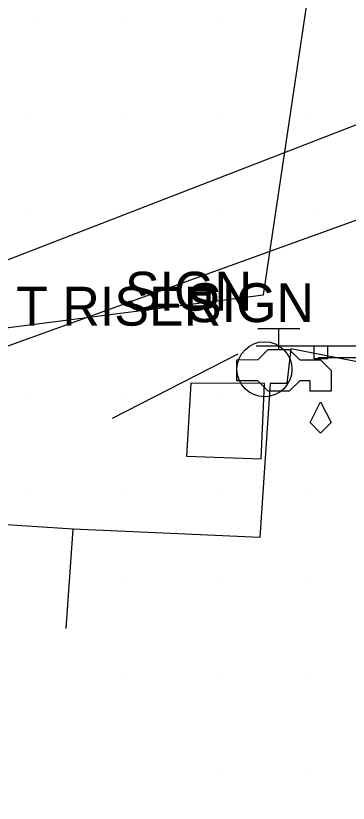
# Model space of a CAD drawing. Extents: x 1602514 to 1609837, y 863887 to 871157.
# Drawn here: x 1604592.6 to 1604646.1, y 866566.1 to 866692.7 of the extents above; entities that cross this region are included whole.
import ezdxf

# ---------------------------------------------------------------- set-up
doc = ezdxf.new("R2010")
doc.units = 0
for name, color, linetype in [('Roadway-Signs', 7, 'Continuous'), ('Survey-Buildings', 7, 'Continuous'), ('Survey-Edge of pavement', 7, 'Continuous'), ('Survey-Fences', 7, 'Continuous'), ('Survey-Ridge Lines', 7, 'Continuous'), ('Survey-Spot dirt', 7, 'Continuous'), ('Survey-Vegetation trees', 7, 'Continuous'), ('Text General Notes', 7, 'Continuous'), ('Utility-Telephone', 7, 'Continuous'), ('Utility-Water', 7, 'Continuous')]:
    doc.layers.add(name, color=color, linetype=linetype)

msp = doc.modelspace()

# ---------------------------------------------------------------- linework, layer by layer
at = {"layer": 'Roadway-Signs'}
for p, q in [((1604631.26, 866639.6), (1604652.16, 866639.6)), ((1604631.26, 866639.6), (1604652.16, 866639.6)), ((1604640.61, 866637.5), (1604640.61, 866639.6)), ((1604640.61, 866637.5), (1604640.61, 866639.6)), ((1604641.66, 866639.6), (1604641.66, 866639.6)), ((1604641.66, 866639.6), (1604641.66, 866639.6)), ((1604642.71, 866639.6), (1604642.71, 866637.5)), ((1604642.71, 866639.6), (1604642.71, 866637.5)), ((1604641.22, 866637.75), (1604662.12, 866637.75)), ((1604641.22, 866637.75), (1604662.12, 866637.75)), ((1604642.71, 866637.5), (1604640.61, 866637.5)), ((1604642.71, 866637.5), (1604640.61, 866637.5))]:
    msp.add_line(p, q, dxfattribs=at)
at = {"layer": 'Survey-Buildings'}
msp.add_lwpolyline([(1604600.74, 866594.14), (1604601.86, 866610.12), (1604588.59, 866611)], dxfattribs=at)
msp.add_lwpolyline([(1604600.74, 866594.14), (1604601.86, 866610.12), (1604588.59, 866611)], dxfattribs=at)
at = {"layer": 'Survey-Edge of pavement'}
for points in [[(1604649.41, 866636.68), (1604636.84, 866639.14), (1604636.18, 866633.57)], [(1604649.41, 866636.68), (1604636.84, 866639.14), (1604636.18, 866633.57)], [(1604636.18, 866633.57), (1604633.5, 866633.57), (1604631.85, 866608.8), (1604601.86, 866610.12)], [(1604636.18, 866633.57), (1604633.5, 866633.57), (1604631.85, 866608.8), (1604601.86, 866610.12)]]:
    msp.add_lwpolyline(points, dxfattribs=at)
at = {"layer": 'Survey-Fences'}
msp.add_lwpolyline([(1604620.07, 866621.84), (1604632.07, 866621.44), (1604632.63, 866633.57), (1604620.74, 866633.6)], close=True, dxfattribs=at)
msp.add_lwpolyline([(1604620.07, 866621.84), (1604632.07, 866621.44), (1604632.63, 866633.57), (1604620.74, 866633.6)], close=True, dxfattribs=at)
at = {"layer": 'Survey-Ridge Lines'}
msp.add_line((1604628.31, 866638.25), (1604608.1, 866627.94), dxfattribs=at)
msp.add_line((1604628.31, 866638.25), (1604608.1, 866627.94), dxfattribs=at)
at = {"layer": 'Survey-Spot dirt'}
for p, q in [((1604595.24, 866691.51), (1604595.24, 866691.51)), ((1604595.24, 866691.51), (1604595.24, 866691.51)), ((1604610.05, 866691.54), (1604610.05, 866691.54)), ((1604610.05, 866691.54), (1604610.05, 866691.54)), ((1604625.19, 866691.45), (1604625.19, 866691.45)), ((1604625.19, 866691.45), (1604625.19, 866691.45)), ((1604640.14, 866691.51), (1604640.14, 866691.51)), ((1604640.14, 866691.51), (1604640.14, 866691.51)), ((1604595.14, 866676.46), (1604595.14, 866676.46)), ((1604595.14, 866676.46), (1604595.14, 866676.46)), ((1604610.09, 866676.48), (1604610.09, 866676.48)), ((1604610.09, 866676.48), (1604610.09, 866676.48)), ((1604625.12, 866676.34), (1604625.12, 866676.34)), ((1604625.12, 866676.34), (1604625.12, 866676.34)), ((1604640.18, 866676.51), (1604640.18, 866676.51)), ((1604640.18, 866676.51), (1604640.18, 866676.51)), ((1604595.2, 866661.56), (1604595.2, 866661.56)), ((1604595.2, 866661.56), (1604595.2, 866661.56)), ((1604610.05, 866661.56), (1604610.05, 866661.56)), ((1604610.05, 866661.56), (1604610.05, 866661.56)), ((1604625.13, 866661.43), (1604625.13, 866661.43)), ((1604625.13, 866661.43), (1604625.13, 866661.43)), ((1604640.25, 866661.43), (1604640.25, 866661.43)), ((1604640.25, 866661.43), (1604640.25, 866661.43)), ((1604595.12, 866646.51), (1604595.12, 866646.51)), ((1604595.12, 866646.51), (1604595.12, 866646.51)), ((1604625.21, 866646.68), (1604625.21, 866646.68)), ((1604625.21, 866646.68), (1604625.21, 866646.68)), ((1604640.17, 866646.72), (1604640.17, 866646.72)), ((1604640.17, 866646.72), (1604640.17, 866646.72)), ((1604595.1, 866631.45), (1604595.1, 866631.45)), ((1604595.1, 866631.45), (1604595.1, 866631.45)), ((1604610.18, 866631.54), (1604610.18, 866631.54)), ((1604610.18, 866631.54), (1604610.18, 866631.54)), ((1604625.16, 866631.48), (1604625.16, 866631.48)), ((1604625.16, 866631.48), (1604625.16, 866631.48)), ((1604640.18, 866631.48), (1604640.18, 866631.48)), ((1604640.18, 866631.48), (1604640.18, 866631.48)), ((1604595.15, 866616.4), (1604595.15, 866616.4)), ((1604595.15, 866616.4), (1604595.15, 866616.4)), ((1604610.23, 866616.46), (1604610.23, 866616.46)), ((1604610.23, 866616.46), (1604610.23, 866616.46)), ((1604625.21, 866616.46), (1604625.21, 866616.46)), ((1604625.21, 866616.46), (1604625.21, 866616.46)), ((1604640.19, 866616.47), (1604640.19, 866616.47)), ((1604640.19, 866616.47), (1604640.19, 866616.47)), ((1604610.2, 866601.43), (1604610.2, 866601.43)), ((1604610.2, 866601.43), (1604610.2, 866601.43)), ((1604625.14, 866601.45), (1604625.14, 866601.45)), ((1604625.14, 866601.45), (1604625.14, 866601.45)), ((1604640.23, 866601.4), (1604640.23, 866601.4)), ((1604640.23, 866601.4), (1604640.23, 866601.4)), ((1604610.19, 866586.41), (1604610.19, 866586.41)), ((1604610.19, 866586.41), (1604610.19, 866586.41)), ((1604625.24, 866586.41), (1604625.24, 866586.41)), ((1604625.24, 866586.41), (1604625.24, 866586.41)), ((1604640.14, 866586.54), (1604640.14, 866586.54)), ((1604640.14, 866586.54), (1604640.14, 866586.54)), ((1604625.24, 866571.42), (1604625.24, 866571.42)), ((1604625.24, 866571.42), (1604625.24, 866571.42)), ((1604640.19, 866571.49), (1604640.19, 866571.49)), ((1604640.19, 866571.49), (1604640.19, 866571.49))]:
    msp.add_line(p, q, dxfattribs=at)
at = {"layer": 'Survey-Vegetation trees'}
msp.add_lwpolyline([(1604564.22, 866639.06), (1604632.42, 866647.81), (1604641.16, 866706.43), (1604493.69, 866741.42)], dxfattribs=at)
msp.add_lwpolyline([(1604564.22, 866639.06), (1604632.42, 866647.81), (1604641.16, 866706.43), (1604493.69, 866741.42)], dxfattribs=at)
at = {"layer": 'Text General Notes'}
msp.add_lwpolyline([(1604869.31, 866761.21), (1604065.19, 866449.51), (1604866.11, 866738.89)], dxfattribs=at)
msp.add_lwpolyline([(1604869.31, 866761.21), (1604065.19, 866449.51), (1604866.11, 866738.89)], dxfattribs=at)
at = {"layer": 'Utility-Telephone'}
msp.add_circle((1604632.6, 866635.84), 4.42, dxfattribs=at)
msp.add_circle((1604632.6, 866635.84), 4.42, dxfattribs=at)
at = {"layer": 'Utility-Water'}
for p, q in [((1604631.54, 866642.38), (1604638.26, 866642.38)), ((1604631.54, 866642.38), (1604638.26, 866642.38)), ((1604634.9, 866639.06), (1604634.9, 866642.36)), ((1604634.9, 866639.06), (1604634.9, 866642.36))]:
    msp.add_line(p, q, dxfattribs=at)
for points in [[(1604628.18, 866637.34), (1604631.59, 866637.39), (1604633.22, 866639.02), (1604636.58, 866639.02), (1604638.26, 866637.34), (1604641.62, 866637.34), (1604643.3, 866635.66), (1604643.3, 866632.3), (1604639.94, 866632.3), (1604639.94, 866633.98), (1604638.26, 866633.98), (1604636.58, 866632.3), (1604633.22, 866632.3), (1604631.54, 866633.98), (1604628.18, 866633.98)], [(1604628.18, 866637.34), (1604631.59, 866637.39), (1604633.22, 866639.02), (1604636.58, 866639.02), (1604638.26, 866637.34), (1604641.62, 866637.34), (1604643.3, 866635.66), (1604643.3, 866632.3), (1604639.94, 866632.3), (1604639.94, 866633.98), (1604638.26, 866633.98), (1604636.58, 866632.3), (1604633.22, 866632.3), (1604631.54, 866633.98), (1604628.18, 866633.98)], [(1604641.62, 866630.62), (1604643.3, 866627.26), (1604641.62, 866625.57), (1604639.94, 866627.26)], [(1604641.62, 866630.62), (1604643.3, 866627.26), (1604641.62, 866625.57), (1604639.94, 866627.26)]]:
    msp.add_lwpolyline(points, close=True, dxfattribs=at)

# ---------------------------------------------------------------- texts
at = {"layer": 'Roadway-Signs'}
for p in [(1604610.18, 866645.26), (1604610.18, 866645.26), (1604620.14, 866643.41), (1604620.14, 866643.41)]:
    msp.add_text('SIGN', height=6.25, dxfattribs=at).set_placement(p)
at = {"layer": 'Utility-Telephone'}
msp.add_text('T RISER', height=6.251, dxfattribs=at).set_placement((1604592.67, 866642.85))
msp.add_text('T RISER', height=6.251, dxfattribs=at).set_placement((1604592.67, 866642.85))

doc.saveas('drawing.dxf')
